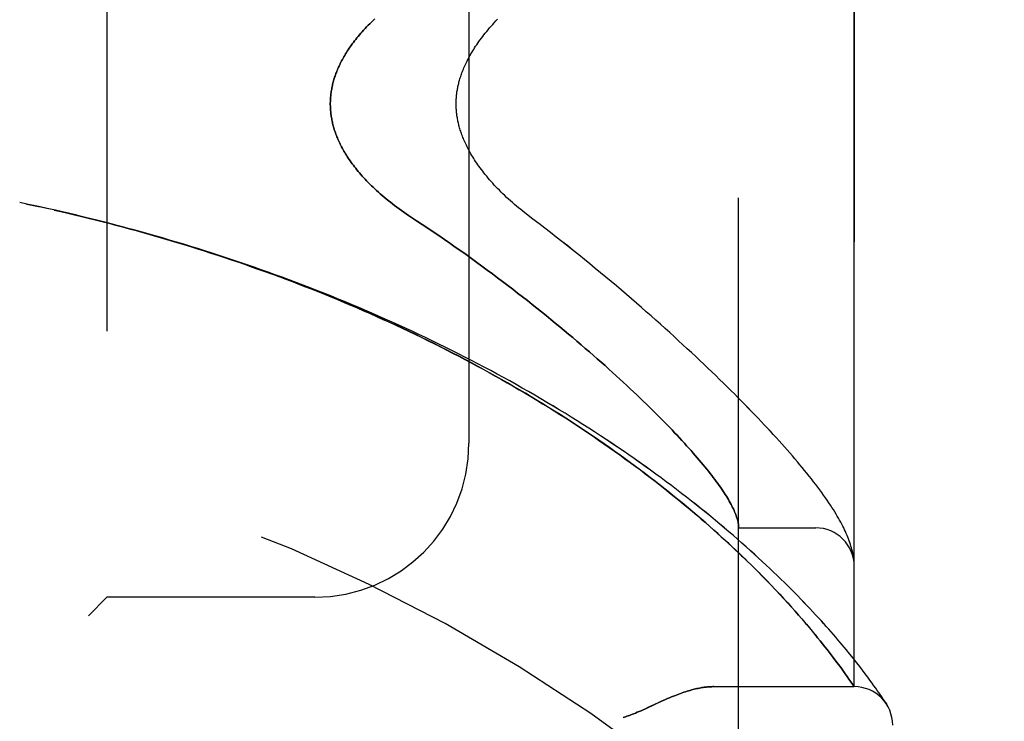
# Model space of a CAD drawing. Header units: inches. Extents: x 0 to 212, y 0 to 138.
# Tile 265 of 270: x 112.63 to 114.22, y 92.44 to 93.58. Entities that reach past the tile are written whole.
import ezdxf

# ---------------------------------------------------------------- set-up
doc = ezdxf.new("R2010")
doc.units = ezdxf.units.IN
doc.header["$LTSCALE"] = 11.6875
doc.header["$MEASUREMENT"] = 0
doc.linetypes.add('HIDDEN', pattern=[0.2, 0.1, -0.1])
doc.layers.get('0').update_dxf_attribs({"linetype": 'CONTINUOUS'})
for name, color, linetype in [('DIMENSIONS', 7, 'CONTINUOUS'), ('LEFTHAND_DOOR_ASSEMBLY', 7, 'CONTINUOUS'), ('RIGHTHAND_DOOR_ASSEMBLY', 7, 'CONTINUOUS')]:
    doc.layers.add(name, color=color, linetype=linetype)
doc.styles.get("Standard").update_dxf_attribs({"font": 'arial.ttf'})
doc.dimstyles.new('DIMSTYLE_1', dxfattribs={"dimtxt": 0.9375, "dimasz": 1.25, "dimexe": 0.09, "dimexo": 0.07, "dimgap": 0.0375, "dimtad": 0, "dimtih": 1, "dimtoh": 1, "dimzin": 4, "dimdsep": 46, "dimtxsty": 'Standard', "dimblk": '_FILLED', "dimblk1": '_FILLED', "dimblk2": '_FILLED', "dimcen": 0.09, "dimadec": 3, "dimazin": 1, "dimtfac": 1, "dimtdec": 3, "dimtofl": 0, "dimtmove": 0, "dimatfit": 3, "dimldrblk": '_FILLED', "dimfxl": 0, "dimtolj": 1, "dimtzin": 4, "dimarcsym": 0})

# ---------------------------------------------------------------- blocks, each defined once
blk = doc.blocks.new('_FILLED')
at = {"color": 0, "linetype": 'ByBlock'}
blk.add_solid([(0, 0), (-1, 0.2), (-1, -0.2)], dxfattribs=at)
blk = doc.blocks.new('*D10')
at = {"layer": 'DIMENSIONS', "color": 2, "linetype": 'Continuous'}
for p, q in [((110.5067, 92.5708), (110.5067, 89.8609)), ((122.1727, 92.5708), (122.1727, 89.8609)), ((110.5067, 90.9859), (114.233, 90.9859)), ((122.1727, 90.9859), (118.4465, 90.9859))]:
    blk.add_line(p, q, dxfattribs=at)
at = {"layer": 'DIMENSIONS', "color": 2, "linetype": 'Continuous', "xscale": 1.25, "yscale": 1.25, "zscale": 1.25, "rotation": 180}
blk.add_blockref('_FILLED', (110.5067, 90.9859), dxfattribs=at)
at = {"layer": 'DIMENSIONS', "color": 2, "linetype": 'Continuous', "xscale": 1.25, "yscale": 1.25, "zscale": 1.25}
blk.add_blockref('_FILLED', (122.1727, 90.9859), dxfattribs=at)
at = {"layer": 'DIMENSIONS', "color": 2, "linetype": 'Continuous', "insert": (116.3397, 91.4546), "char_height": 0.9375, "width": 5.157993, "attachment_point": 2, "line_spacing_factor": 0.9}
blk.add_mtext('11.67\\PUSABLE\\PDEPTH', dxfattribs=at)

msp = doc.modelspace()

# ---------------------------------------------------------------- linework, layer by layer
at = {"layer": 'LEFTHAND_DOOR_ASSEMBLY', "color": 8, "linetype": 'HIDDEN'}
for p, q in [((113.7932, 92.1246), (113.7932, 94.7671)), ((113.9807, 92.5008), (113.9807, 94.3908)), ((112.7682, 94.2458), (112.7682, 92.6458)), ((113.3557, 93.9958), (113.3557, 92.8958)), ((112.6382, 93.2834), (112.6267, 93.2858)), ((112.6498, 93.2809), (112.6378, 93.2834)), ((113.7932, 92.7583), (113.9182, 92.7583)), ((113.9799, 92.7081), (113.9797, 92.7092)), ((113.98, 92.7074), (113.9799, 92.7081)), ((113.9801, 92.7067), (113.98, 92.7074)), ((113.9803, 92.705), (113.9802, 92.7057)), ((113.9803, 92.7044), (113.9803, 92.705)), ((113.9804, 92.7037), (113.9803, 92.7044)), ((113.9804, 92.703), (113.9804, 92.7037)), ((113.9805, 92.7023), (113.9804, 92.703)), ((113.8382, 92.6733), (113.8302, 92.6814)), ((113.8458, 92.6654), (113.8382, 92.6733)), ((113.8531, 92.6577), (113.8458, 92.6654)), ((113.86, 92.6503), (113.8531, 92.6577)), ((112.7682, 92.6458), (112.7382, 92.6158)), ((113.1057, 92.6458), (112.7682, 92.6458)), ((113.8667, 92.6432), (113.86, 92.6503)), ((113.873, 92.6362), (113.8667, 92.6432)), ((113.8791, 92.6295), (113.873, 92.6362)), ((113.8849, 92.623), (113.8791, 92.6295)), ((113.8905, 92.6167), (113.8849, 92.623)), ((113.8958, 92.6106), (113.8905, 92.6167)), ((113.9082, 92.5961), (113.9034, 92.6017)), ((113.9128, 92.5906), (113.9082, 92.5961)), ((113.9172, 92.5852), (113.9128, 92.5906)), ((113.9214, 92.5801), (113.9172, 92.5852)), ((113.9255, 92.5751), (113.9214, 92.5801)), ((113.9294, 92.5702), (113.9255, 92.5751)), ((113.9331, 92.5655), (113.9294, 92.5702)), ((113.9367, 92.561), (113.9331, 92.5655)), ((113.9676, 92.5608), (113.9611, 92.5686)), ((113.9401, 92.5565), (113.9367, 92.561)), ((113.9434, 92.5523), (113.9401, 92.5565)), ((113.9466, 92.5481), (113.9434, 92.5523)), ((113.9511, 92.5422), (113.9466, 92.5481)), ((113.9737, 92.5534), (113.9676, 92.5608)), ((113.9794, 92.5464), (113.9737, 92.5534)), ((113.9847, 92.5396), (113.9794, 92.5464)), ((113.9553, 92.5365), (113.9511, 92.5422)), ((113.9593, 92.5312), (113.9553, 92.5365)), ((113.9629, 92.5262), (113.9593, 92.5312)), ((113.9897, 92.5333), (113.9847, 92.5396)), ((113.9943, 92.5272), (113.9897, 92.5333)), ((113.9663, 92.5215), (113.9629, 92.5262)), ((113.9694, 92.5171), (113.9663, 92.5215)), ((113.9722, 92.5131), (113.9694, 92.5171)), ((113.9986, 92.5216), (113.9943, 92.5272)), ((114.0026, 92.5162), (113.9986, 92.5216)), ((114.0063, 92.5112), (114.0026, 92.5162)), ((113.7527, 92.5008), (113.9807, 92.5008)), ((113.9753, 92.5086), (113.9722, 92.5131)), ((113.9782, 92.5045), (113.9753, 92.5086)), ((114.0097, 92.5066), (114.0063, 92.5112)), ((114.0128, 92.5022), (114.0097, 92.5066)), ((114.0156, 92.4982), (114.0128, 92.5022)), ((114.0182, 92.4945), (114.0156, 92.4982)), ((114.0206, 92.4911), (114.0182, 92.4945)), ((114.0227, 92.488), (114.0206, 92.4911)), ((114.0255, 92.484), (114.0227, 92.488)), ((114.0278, 92.4805), (114.0255, 92.484)), ((114.0296, 92.4777), (114.0278, 92.4805)), ((114.0318, 92.4743), (114.0296, 92.4777))]:
    msp.add_line(p, q, dxfattribs=at)
for points in [[(113.2029, 93.5838), (113.2001, 93.5811), (113.1973, 93.5785), (113.1947, 93.5758), (113.1921, 93.5732), (113.1896, 93.5706), (113.1871, 93.568), (113.1847, 93.5654), (113.1824, 93.5628), (113.1802, 93.5603), (113.178, 93.5578), (113.1759, 93.5552), (113.1738, 93.5528), (113.1719, 93.5503), (113.17, 93.5478), (113.1681, 93.5454), (113.1663, 93.543), (113.1646, 93.5406), (113.1629, 93.5382), (113.1613, 93.5359), (113.1597, 93.5336), (113.1582, 93.5313), (113.1568, 93.529), (113.1554, 93.5267), (113.154, 93.5245), (113.1527, 93.5223), (113.1515, 93.5201), (113.1503, 93.5179), (113.1491, 93.5157), (113.148, 93.5136), (113.1469, 93.5114), (113.1459, 93.5093), (113.1449, 93.5072), (113.144, 93.5051), (113.1431, 93.503), (113.1422, 93.501), (113.1414, 93.499), (113.1406, 93.4969), (113.1398, 93.4949), (113.1391, 93.4929), (113.1384, 93.4909), (113.1377, 93.489), (113.1371, 93.487), (113.1365, 93.4851), (113.136, 93.4831), (113.1354, 93.4812), (113.1349, 93.4793), (113.1345, 93.4774), (113.134, 93.4755), (113.1336, 93.4736), (113.1333, 93.4717), (113.1329, 93.4698), (113.1326, 93.4679), (113.1323, 93.466), (113.132, 93.4642), (113.1318, 93.4623), (113.1315, 93.4605), (113.1314, 93.4586), (113.1312, 93.4568), (113.1311, 93.455), (113.1309, 93.4531), (113.1308, 93.4513), (113.1308, 93.4495), (113.1307, 93.4476), (113.1307, 93.4458), (113.1307, 93.444), (113.1308, 93.4421), (113.1308, 93.4403), (113.1309, 93.4385), (113.1311, 93.4366), (113.1312, 93.4348), (113.1314, 93.433), (113.1315, 93.4311), (113.1318, 93.4293), (113.132, 93.4274), (113.1323, 93.4256), (113.1326, 93.4237), (113.1329, 93.4218), (113.1333, 93.4199), (113.1336, 93.418), (113.134, 93.4161), (113.1345, 93.4142), (113.1349, 93.4123), (113.1354, 93.4104), (113.136, 93.4085), (113.1365, 93.4065), (113.1371, 93.4046), (113.1377, 93.4026), (113.1384, 93.4007), (113.1391, 93.3987), (113.1398, 93.3967), (113.1406, 93.3947), (113.1414, 93.3926), (113.1422, 93.3906), (113.1431, 93.3886), (113.144, 93.3865), (113.1449, 93.3844), (113.1459, 93.3823), (113.1469, 93.3802), (113.148, 93.3781), (113.1491, 93.3759), (113.1503, 93.3737), (113.1515, 93.3715), (113.1527, 93.3693), (113.154, 93.3671), (113.1554, 93.3649), (113.1568, 93.3626), (113.1582, 93.3603), (113.1597, 93.358), (113.1613, 93.3557), (113.1629, 93.3534), (113.1646, 93.351), (113.1663, 93.3486), (113.1681, 93.3462), (113.17, 93.3438), (113.1719, 93.3413), (113.1738, 93.3388), (113.1759, 93.3364), (113.178, 93.3338), (113.1802, 93.3313), (113.1824, 93.3288), (113.1847, 93.3262), (113.1871, 93.3236), (113.1896, 93.321), (113.1921, 93.3184), (113.1947, 93.3158), (113.1973, 93.3131), (113.2001, 93.3105), (113.2029, 93.3078), (113.2058, 93.3051), (113.2088, 93.3024), (113.2118, 93.2997), (113.2149, 93.297), (113.2181, 93.2943), (113.2214, 93.2916), (113.2247, 93.2889), (113.2281, 93.2862), (113.2316, 93.2835), (113.2351, 93.2808), (113.2387, 93.2781), (113.2423, 93.2754), (113.246, 93.2728), (113.2498, 93.2701), (113.2536, 93.2675), (113.2575, 93.2649), (113.2706, 93.2564)], [(113.4595, 93.2591), (113.4465, 93.269), (113.4431, 93.2717), (113.4396, 93.2744), (113.4362, 93.2772), (113.4329, 93.28), (113.4296, 93.2828), (113.4263, 93.2856), (113.4231, 93.2884), (113.4199, 93.2913), (113.4168, 93.2941), (113.4138, 93.297), (113.4108, 93.2999), (113.4078, 93.3027), (113.405, 93.3056), (113.4022, 93.3085), (113.3994, 93.3113), (113.3968, 93.3142), (113.3942, 93.317), (113.3916, 93.3199), (113.3892, 93.3227), (113.3868, 93.3255), (113.3845, 93.3283), (113.3822, 93.3311), (113.38, 93.3338), (113.3779, 93.3365), (113.3758, 93.3392), (113.3738, 93.3419), (113.3719, 93.3446), (113.37, 93.3472), (113.3682, 93.3498), (113.3665, 93.3524), (113.3649, 93.3549), (113.3633, 93.3574), (113.3617, 93.3599), (113.3603, 93.3623), (113.3588, 93.3648), (113.3575, 93.3671), (113.3562, 93.3695), (113.3549, 93.3718), (113.3537, 93.3741), (113.3525, 93.3764), (113.3514, 93.3786), (113.3504, 93.3808), (113.3494, 93.383), (113.3484, 93.3852), (113.3475, 93.3873), (113.3466, 93.3894), (113.3458, 93.3915), (113.345, 93.3935), (113.3442, 93.3955), (113.3435, 93.3975), (113.3428, 93.3995), (113.3422, 93.4014), (113.3416, 93.4033), (113.341, 93.4052), (113.3404, 93.4071), (113.3399, 93.4089), (113.3394, 93.4107), (113.339, 93.4125), (113.3385, 93.4143), (113.3381, 93.4161), (113.3378, 93.4178), (113.3374, 93.4196), (113.3371, 93.4213), (113.3368, 93.423), (113.3365, 93.4247), (113.3362, 93.4263), (113.336, 93.428), (113.3358, 93.4297), (113.3356, 93.4313), (113.3354, 93.4329), (113.3353, 93.4346), (113.3352, 93.4362), (113.3351, 93.4378), (113.335, 93.4394), (113.3349, 93.441), (113.3349, 93.4426), (113.3348, 93.4442), (113.3348, 93.4458), (113.3348, 93.4474), (113.3349, 93.449), (113.3349, 93.4506), (113.335, 93.4522), (113.3351, 93.4538), (113.3352, 93.4554), (113.3353, 93.457), (113.3354, 93.4587), (113.3356, 93.4603), (113.3358, 93.4619), (113.336, 93.4636), (113.3362, 93.4652), (113.3365, 93.4669), (113.3368, 93.4686), (113.3371, 93.4703), (113.3374, 93.472), (113.3377, 93.4738), (113.3381, 93.4755), (113.3385, 93.4773), (113.339, 93.4791), (113.3394, 93.4809), (113.3399, 93.4827), (113.3404, 93.4845), (113.341, 93.4864), (113.3415, 93.4883), (113.3422, 93.4902), (113.3428, 93.4921), (113.3435, 93.4941), (113.3442, 93.4961), (113.345, 93.4981), (113.3458, 93.5001), (113.3466, 93.5022), (113.3475, 93.5043), (113.3484, 93.5064), (113.3494, 93.5086), (113.3504, 93.5108), (113.3514, 93.513), (113.3525, 93.5152), (113.3537, 93.5175), (113.3549, 93.5198), (113.3562, 93.5221), (113.3575, 93.5245), (113.3588, 93.5268), (113.3602, 93.5293), (113.3617, 93.5317), (113.3633, 93.5342), (113.3649, 93.5367), (113.3665, 93.5392), (113.3682, 93.5418), (113.37, 93.5444), (113.3719, 93.547), (113.3738, 93.5497), (113.3758, 93.5524), (113.3779, 93.5551), (113.38, 93.5578), (113.3822, 93.5605), (113.3844, 93.5633), (113.3868, 93.5661), (113.3892, 93.5689), (113.3916, 93.5717), (113.3942, 93.5746), (113.3968, 93.5774), (113.3994, 93.5803), (113.4022, 93.5831)], [(112.6713, 93.2762), (112.6601, 93.2786), (112.649, 93.2811)], [(112.673, 93.2758), (112.6614, 93.2784), (112.6498, 93.2809)], [(113.9611, 92.5686), (113.9577, 92.5726), (113.9543, 92.5767), (113.9507, 92.5809), (113.947, 92.5852), (113.9432, 92.5896), (113.9393, 92.594), (113.9353, 92.5985), (113.9311, 92.6031), (113.9269, 92.6078), (113.9226, 92.6125), (113.9181, 92.6174), (113.9135, 92.6223), (113.9089, 92.6273), (113.9041, 92.6323), (113.8992, 92.6375), (113.8942, 92.6427), (113.889, 92.6479), (113.8838, 92.6532), (113.8784, 92.6586), (113.873, 92.6641), (113.8674, 92.6696), (113.8617, 92.6752), (113.8559, 92.6808), (113.8499, 92.6865), (113.8439, 92.6922), (113.8378, 92.698), (113.8315, 92.7039), (113.8251, 92.7097), (113.8186, 92.7156), (113.812, 92.7216), (113.8053, 92.7276), (113.7985, 92.7336), (113.7916, 92.7397), (113.7846, 92.7458), (113.7774, 92.7519), (113.7702, 92.7581), (113.7629, 92.7642), (113.7554, 92.7704), (113.7479, 92.7766), (113.7402, 92.7829), (113.7325, 92.7891), (113.7247, 92.7954), (113.7168, 92.8016), (113.7087, 92.8079), (113.7006, 92.8142), (113.6924, 92.8204), (113.6842, 92.8267), (113.6758, 92.833), (113.6673, 92.8393), (113.6588, 92.8455), (113.6501, 92.8518), (113.6414, 92.8581), (113.6326, 92.8643), (113.6238, 92.8706), (113.6148, 92.8768), (113.6058, 92.883), (113.5967, 92.8892), (113.5875, 92.8954), (113.5783, 92.9015), (113.5689, 92.9077), (113.5596, 92.9138), (113.5501, 92.9199), (113.5406, 92.9259), (113.531, 92.932), (113.5214, 92.938), (113.5117, 92.944), (113.5019, 92.9499), (113.4921, 92.9559), (113.4822, 92.9618), (113.4722, 92.9676), (113.4623, 92.9735), (113.4522, 92.9792), (113.4421, 92.985), (113.432, 92.9907), (113.4217, 92.9964), (113.4115, 93.0021), (113.4012, 93.0077), (113.3909, 93.0133), (113.3805, 93.0188), (113.37, 93.0243), (113.3596, 93.0298), (113.349, 93.0352), (113.3385, 93.0406), (113.3279, 93.0459), (113.3172, 93.0512), (113.3066, 93.0564), (113.2958, 93.0616), (113.2851, 93.0668), (113.2743, 93.0719), (113.2635, 93.077), (113.2526, 93.082), (113.2418, 93.087), (113.2309, 93.0919), (113.2199, 93.0968), (113.2089, 93.1017), (113.1979, 93.1065), (113.1869, 93.1112), (113.1758, 93.1159), (113.1648, 93.1206), (113.1537, 93.1252), (113.1425, 93.1298), (113.1314, 93.1343), (113.1202, 93.1387), (113.109, 93.1432), (113.0978, 93.1475), (113.0865, 93.1519), (113.0752, 93.1562), (113.064, 93.1604), (113.0527, 93.1646), (113.0413, 93.1687), (113.03, 93.1728), (113.0186, 93.1768), (113.0073, 93.1808), (112.9959, 93.1848), (112.9845, 93.1887), (112.9731, 93.1925), (112.9616, 93.1963), (112.9502, 93.2001), (112.9387, 93.2038), (112.9273, 93.2074), (112.9158, 93.211), (112.9043, 93.2146), (112.8928, 93.2181), (112.8813, 93.2216), (112.8698, 93.225), (112.8582, 93.2284), (112.8467, 93.2317), (112.8352, 93.235), (112.8236, 93.2382), (112.812, 93.2414), (112.8005, 93.2445), (112.7889, 93.2476), (112.7773, 93.2506), (112.7658, 93.2536), (112.7542, 93.2565), (112.7426, 93.2594), (112.731, 93.2623), (112.7194, 93.2651), (112.7078, 93.2678), (112.6962, 93.2705), (112.6846, 93.2732), (112.6713, 93.2762)], [(113.8302, 92.6814), (113.826, 92.6857), (113.8217, 92.69), (113.8173, 92.6943), (113.8128, 92.6988), (113.8081, 92.7034), (113.8033, 92.708), (113.7984, 92.7127), (113.7933, 92.7176), (113.7881, 92.7225), (113.7827, 92.7276), (113.7772, 92.7327), (113.7714, 92.738), (113.7655, 92.7434), (113.7594, 92.749), (113.753, 92.7546), (113.7465, 92.7604), (113.7398, 92.7663), (113.733, 92.7722), (113.726, 92.7782), (113.7189, 92.7843), (113.7116, 92.7904), (113.7043, 92.7965), (113.6968, 92.8026), (113.6893, 92.8087), (113.6817, 92.8149), (113.674, 92.821), (113.6662, 92.8271), (113.6583, 92.8333), (113.6503, 92.8394), (113.6423, 92.8456), (113.6342, 92.8517), (113.626, 92.8578), (113.6177, 92.8639), (113.6093, 92.8701), (113.6009, 92.8761), (113.5924, 92.8822), (113.5838, 92.8883), (113.5751, 92.8943), (113.5664, 92.9004), (113.5576, 92.9064), (113.5487, 92.9124), (113.5398, 92.9183), (113.5308, 92.9243), (113.5218, 92.9302), (113.5126, 92.936), (113.5035, 92.9419), (113.4942, 92.9477), (113.4849, 92.9535), (113.4756, 92.9593), (113.4662, 92.965), (113.4567, 92.9707), (113.4472, 92.9764), (113.4377, 92.9821), (113.4281, 92.9877), (113.4184, 92.9932), (113.4087, 92.9988), (113.3989, 93.0042), (113.3891, 93.0097), (113.3793, 93.0151), (113.3694, 93.0205), (113.3595, 93.0258), (113.3495, 93.0311), (113.3395, 93.0364), (113.3294, 93.0416), (113.3193, 93.0468), (113.3092, 93.0519), (113.299, 93.057), (113.2888, 93.0621), (113.2786, 93.0671), (113.2683, 93.0721), (113.258, 93.077), (113.2477, 93.0819), (113.2373, 93.0867), (113.2269, 93.0915), (113.2165, 93.0962), (113.206, 93.1009), (113.1955, 93.1056), (113.185, 93.1102), (113.1745, 93.1148), (113.1639, 93.1193), (113.1533, 93.1238), (113.1427, 93.1282), (113.1321, 93.1326), (113.1214, 93.137), (113.1107, 93.1413), (113.1, 93.1455), (113.0893, 93.1497), (113.0785, 93.1539), (113.0677, 93.158), (113.0569, 93.1621), (113.0461, 93.1661), (113.0353, 93.1701), (113.0245, 93.174), (113.0136, 93.1779), (113.0027, 93.1818), (112.9918, 93.1856), (112.9809, 93.1893), (112.97, 93.193), (112.959, 93.1967), (112.9481, 93.2003), (112.9371, 93.2039), (112.9261, 93.2074), (112.9151, 93.2109), (112.9041, 93.2143), (112.8931, 93.2177), (112.8821, 93.2211), (112.8711, 93.2244), (112.86, 93.2276), (112.849, 93.2308), (112.8379, 93.234), (112.8268, 93.2371), (112.8158, 93.2402), (112.8047, 93.2432), (112.7936, 93.2462), (112.7825, 93.2492), (112.7714, 93.2521), (112.7603, 93.2549), (112.7492, 93.2577), (112.738, 93.2605), (112.7269, 93.2632), (112.7158, 93.2659), (112.7047, 93.2685), (112.6935, 93.2711), (112.6824, 93.2737)], [(113.2706, 93.2564), (113.2797, 93.2504), (113.2888, 93.2443), (113.2978, 93.2382), (113.3068, 93.2321), (113.3157, 93.226), (113.3246, 93.2198), (113.3335, 93.2137), (113.3423, 93.2075), (113.351, 93.2013), (113.3597, 93.1951), (113.3683, 93.1888), (113.3768, 93.1826), (113.3853, 93.1764), (113.3937, 93.1701), (113.402, 93.1639), (113.4103, 93.1577), (113.4185, 93.1515), (113.4266, 93.1453), (113.4346, 93.1391), (113.4425, 93.1329), (113.4504, 93.1268), (113.4581, 93.1206), (113.4658, 93.1145), (113.4734, 93.1085), (113.4809, 93.1024), (113.4883, 93.0964), (113.4957, 93.0904), (113.5029, 93.0844), (113.5101, 93.0785), (113.5171, 93.0726), (113.5241, 93.0667), (113.5309, 93.0609), (113.5377, 93.0551), (113.5444, 93.0493), (113.551, 93.0436), (113.5575, 93.038), (113.5639, 93.0324), (113.5702, 93.0268), (113.5764, 93.0213), (113.5825, 93.0158), (113.5885, 93.0104), (113.5945, 93.005), (113.6003, 92.9996), (113.606, 92.9944), (113.6117, 92.9891), (113.6172, 92.9839), (113.6227, 92.9788), (113.628, 92.9737), (113.6333, 92.9687), (113.6385, 92.9637), (113.6435, 92.9588), (113.6485, 92.9539), (113.6534, 92.9491), (113.6582, 92.9444), (113.6629, 92.9397), (113.6675, 92.935), (113.6721, 92.9304), (113.6765, 92.9259), (113.6809, 92.9214), (113.6851, 92.917), (113.6893, 92.9126), (113.6934, 92.9083), (113.6973, 92.904), (113.7012, 92.8998), (113.7051, 92.8956), (113.7088, 92.8915), (113.7124, 92.8875), (113.716, 92.8835), (113.7195, 92.8796), (113.7228, 92.8757), (113.7261, 92.8719), (113.7293, 92.8681), (113.7325, 92.8644), (113.7355, 92.8607), (113.7385, 92.8571), (113.7414, 92.8536), (113.7442, 92.8501), (113.7469, 92.8466), (113.7495, 92.8432), (113.7521, 92.8399), (113.7546, 92.8366), (113.7569, 92.8334), (113.7593, 92.8302), (113.7615, 92.8271), (113.7636, 92.8241), (113.7657, 92.821), (113.7677, 92.8181), (113.7696, 92.8152), (113.7715, 92.8123), (113.7733, 92.8095), (113.7749, 92.8068), (113.7766, 92.8041), (113.7781, 92.8014), (113.7796, 92.7988), (113.7809, 92.7963), (113.7822, 92.7938), (113.7835, 92.7913), (113.7846, 92.7889), (113.7857, 92.7866), (113.7867, 92.7843), (113.7877, 92.7821), (113.7885, 92.7799), (113.7893, 92.7777), (113.79, 92.7756), (113.7907, 92.7736), (113.7913, 92.7716), (113.7918, 92.7697), (113.7922, 92.7678), (113.7925, 92.7659), (113.7928, 92.7641), (113.793, 92.7624)], [(113.9797, 92.7092), (113.9794, 92.7118), (113.9789, 92.7145), (113.9784, 92.7173), (113.9778, 92.7201), (113.9771, 92.7229), (113.9763, 92.7257), (113.9755, 92.7286), (113.9746, 92.7315), (113.9737, 92.7344), (113.9727, 92.7373), (113.9716, 92.7402), (113.9704, 92.7432), (113.9692, 92.7461), (113.9679, 92.7491), (113.9666, 92.7521), (113.9652, 92.7551), (113.9637, 92.7582), (113.9622, 92.7612), (113.9605, 92.7644), (113.9589, 92.7675), (113.9571, 92.7707), (113.9552, 92.774), (113.9533, 92.7773), (113.9513, 92.7807), (113.9492, 92.7842), (113.9469, 92.7878), (113.9446, 92.7914), (113.9422, 92.7951), (113.9396, 92.799), (113.9369, 92.8029), (113.9341, 92.807), (113.9311, 92.8112), (113.928, 92.8154), (113.9249, 92.8198), (113.9216, 92.8242), (113.9182, 92.8286), (113.9148, 92.8331), (113.9112, 92.8376), (113.9077, 92.8421), (113.904, 92.8467), (113.9003, 92.8513), (113.8965, 92.8559), (113.8926, 92.8606), (113.8887, 92.8653), (113.8846, 92.87), (113.8805, 92.8748), (113.8763, 92.8797), (113.872, 92.8846), (113.8677, 92.8895), (113.8632, 92.8945), (113.8587, 92.8995), (113.8541, 92.9046), (113.8494, 92.9097), (113.8447, 92.9149), (113.8398, 92.9201), (113.8348, 92.9254), (113.8298, 92.9308), (113.8247, 92.9362), (113.8195, 92.9416), (113.8142, 92.9471), (113.8088, 92.9526), (113.8033, 92.9583), (113.7977, 92.9639), (113.7921, 92.9696), (113.7863, 92.9754), (113.7804, 92.9812), (113.7745, 92.9871), (113.7685, 92.993), (113.7623, 92.999), (113.7561, 93.0051), (113.7498, 93.0112), (113.7434, 93.0173), (113.7369, 93.0235), (113.7302, 93.0298), (113.7235, 93.0361), (113.7167, 93.0424), (113.7098, 93.0488), (113.7029, 93.0553), (113.6958, 93.0618), (113.6886, 93.0684), (113.6813, 93.075), (113.6739, 93.0816), (113.6664, 93.0883), (113.6588, 93.0951), (113.6512, 93.1019), (113.6434, 93.1087), (113.6355, 93.1156), (113.6276, 93.1225), (113.6195, 93.1295), (113.6114, 93.1365), (113.6031, 93.1435), (113.5948, 93.1506), (113.5864, 93.1577), (113.5779, 93.1648), (113.5693, 93.172), (113.5606, 93.1791), (113.5518, 93.1863), (113.5429, 93.1936), (113.534, 93.2008), (113.5249, 93.2081), (113.5158, 93.2153), (113.5066, 93.2226), (113.4973, 93.2299), (113.488, 93.2372), (113.4786, 93.2445), (113.4691, 93.2518), (113.4595, 93.2591)], [(113.793, 92.7624), (113.7931, 92.7619), (113.7931, 92.7614), (113.7931, 92.761), (113.7932, 92.7606), (113.7932, 92.7602), (113.7932, 92.7599), (113.7932, 92.7596), (113.7932, 92.7593)], [(113.9802, 92.7057), (113.9801, 92.706), (113.9801, 92.7067)], [(113.9807, 92.6969), (113.9807, 92.6972), (113.9807, 92.6976), (113.9807, 92.698), (113.9807, 92.6983), (113.9807, 92.6987), (113.9807, 92.6991), (113.9807, 92.6995), (113.9806, 92.6998), (113.9806, 92.7002), (113.9806, 92.7005), (113.9806, 92.7009), (113.9806, 92.7013), (113.9805, 92.7016), (113.9805, 92.7023)], [(113.9034, 92.6017), (113.9009, 92.6046), (113.8958, 92.6106)], [(113.7527, 92.5008), (113.7511, 92.5008), (113.7495, 92.5007), (113.7479, 92.5007), (113.7462, 92.5006), (113.7445, 92.5005), (113.7427, 92.5003), (113.741, 92.5001), (113.7392, 92.4999), (113.7373, 92.4997), (113.7354, 92.4994), (113.7335, 92.4991), (113.7316, 92.4988), (113.7296, 92.4984), (113.7275, 92.498), (113.7254, 92.4976), (113.7233, 92.4971), (113.7211, 92.4966), (113.7189, 92.496), (113.7166, 92.4954), (113.7143, 92.4947), (113.7119, 92.494), (113.7095, 92.4933), (113.707, 92.4925), (113.7045, 92.4917), (113.7018, 92.4908), (113.6992, 92.4898), (113.6964, 92.4888), (113.6935, 92.4877), (113.6906, 92.4866), (113.6876, 92.4854), (113.6844, 92.4841), (113.6812, 92.4828), (113.6778, 92.4813), (113.6744, 92.4798), (113.6707, 92.4782), (113.6669, 92.4765), (113.6629, 92.4746), (113.6459, 92.4667)], [(113.9807, 92.5008), (113.9807, 92.5008), (113.9782, 92.5045)], [(113.6459, 92.4667), (113.642, 92.4649), (113.6384, 92.4633), (113.635, 92.4617), (113.6318, 92.4603), (113.6288, 92.4591), (113.626, 92.4579), (113.6233, 92.4568), (113.6209, 92.4559), (113.6185, 92.455), (113.6163, 92.4542), (113.6141, 92.4534), (113.6119, 92.4527), (113.6098, 92.452), (113.6078, 92.4514), (113.6057, 92.4508)], [(114.0332, 92.4723), (114.0331, 92.4723), (114.0318, 92.4743)]]:
    msp.add_lwpolyline(points, dxfattribs=at)
for centre, radius, start, end in [((111.9807, 90.1707), 2.7751, 43.8884, 90), ((113.1057, 92.8958), 0.25, 270, 360), ((113.9182, 92.6958), 0.0625, 0, 90), ((113.9807, 92.4383), 0.0625, 0, 90)]:
    msp.add_arc(centre, radius, start, end, dxfattribs=at)
at = {"layer": 'RIGHTHAND_DOOR_ASSEMBLY', "color": 8, "linetype": 'HIDDEN'}
for p, q in [((113.7932, 94.7671), (113.7932, 92.1246)), ((113.9807, 94.3908), (113.9807, 92.5008)), ((112.7682, 94.2458), (112.7682, 92.6458)), ((113.3557, 93.9958), (113.3557, 92.8958)), ((112.6382, 93.2834), (112.6267, 93.2858)), ((112.6378, 93.2834), (112.6498, 93.2809)), ((112.649, 93.2811), (112.6601, 93.2786)), ((112.6614, 93.2784), (112.6498, 93.2809)), ((112.673, 93.2758), (112.6601, 93.2786)), ((113.7932, 92.7583), (113.9182, 92.7583)), ((113.9799, 92.7081), (113.9797, 92.7092)), ((113.98, 92.7074), (113.9799, 92.7081)), ((113.9801, 92.7067), (113.98, 92.7074)), ((113.9803, 92.705), (113.9802, 92.7057)), ((113.9803, 92.7044), (113.9803, 92.705)), ((113.9804, 92.7037), (113.9803, 92.7044)), ((113.9804, 92.703), (113.9804, 92.7037)), ((113.9805, 92.7023), (113.9804, 92.703)), ((113.83, 92.6817), (113.838, 92.6735)), ((113.838, 92.6735), (113.8456, 92.6656)), ((113.8456, 92.6656), (113.8529, 92.6579)), ((113.8529, 92.6579), (113.8599, 92.6505)), ((112.7382, 92.6158), (112.7682, 92.6458)), ((113.1057, 92.6458), (112.7682, 92.6458)), ((113.8599, 92.6505), (113.8666, 92.6433)), ((113.8666, 92.6433), (113.8729, 92.6364)), ((113.8729, 92.6364), (113.879, 92.6296)), ((113.879, 92.6296), (113.8848, 92.6231)), ((113.8848, 92.6231), (113.8904, 92.6168)), ((113.8904, 92.6168), (113.8957, 92.6107)), ((113.9033, 92.6018), (113.9081, 92.5961)), ((113.9081, 92.5961), (113.9127, 92.5906)), ((113.9127, 92.5906), (113.9172, 92.5853)), ((113.9172, 92.5853), (113.9214, 92.5801)), ((113.9214, 92.5801), (113.9255, 92.5751)), ((113.9255, 92.5751), (113.9294, 92.5702)), ((113.9294, 92.5702), (113.9331, 92.5655)), ((113.9331, 92.5655), (113.9367, 92.561)), ((113.9676, 92.5608), (113.9611, 92.5686)), ((113.9367, 92.561), (113.9401, 92.5566)), ((113.9401, 92.5566), (113.9434, 92.5523)), ((113.9434, 92.5523), (113.9466, 92.5481)), ((113.9466, 92.5481), (113.9511, 92.5422)), ((113.9737, 92.5534), (113.9676, 92.5608)), ((113.9794, 92.5463), (113.9737, 92.5534)), ((113.9847, 92.5396), (113.9794, 92.5463)), ((113.9511, 92.5422), (113.9553, 92.5365)), ((113.9553, 92.5365), (113.9593, 92.5312)), ((113.9593, 92.5312), (113.9629, 92.5262)), ((113.9897, 92.5332), (113.9847, 92.5396)), ((113.9943, 92.5272), (113.9897, 92.5332)), ((113.9629, 92.5262), (113.9663, 92.5215)), ((113.9663, 92.5215), (113.9694, 92.5171)), ((113.9694, 92.5171), (113.9722, 92.5131)), ((113.9986, 92.5216), (113.9943, 92.5272)), ((114.0026, 92.5162), (113.9986, 92.5216)), ((114.0063, 92.5112), (114.0026, 92.5162)), ((113.7527, 92.5008), (113.9807, 92.5008)), ((114.0097, 92.5065), (114.0063, 92.5112)), ((114.0128, 92.5022), (114.0097, 92.5065)), ((114.0156, 92.4982), (114.0128, 92.5022)), ((114.0182, 92.4945), (114.0156, 92.4982)), ((114.0206, 92.4911), (114.0182, 92.4945)), ((114.0227, 92.488), (114.0206, 92.4911)), ((114.0255, 92.4839), (114.0227, 92.488)), ((114.0278, 92.4805), (114.0255, 92.4839)), ((114.0296, 92.4777), (114.0278, 92.4805)), ((114.0318, 92.4743), (114.0296, 92.4777)), ((114.0318, 92.4743), (114.0335, 92.4718)), ((114.0331, 92.4723), (114.0331, 92.4724)), ((114.0335, 92.4718), (114.0332, 92.4723))]:
    msp.add_line(p, q, dxfattribs=at)
for points in [[(113.2706, 93.2564), (113.2575, 93.2649), (113.2536, 93.2675), (113.2498, 93.2701), (113.246, 93.2728), (113.2423, 93.2754), (113.2387, 93.2781), (113.2351, 93.2808), (113.2316, 93.2835), (113.2281, 93.2862), (113.2247, 93.2889), (113.2214, 93.2916), (113.2181, 93.2943), (113.2149, 93.297), (113.2118, 93.2997), (113.2088, 93.3024), (113.2058, 93.3051), (113.2029, 93.3078), (113.2001, 93.3105), (113.1973, 93.3131), (113.1947, 93.3158), (113.1921, 93.3184), (113.1896, 93.321), (113.1871, 93.3236), (113.1847, 93.3262), (113.1824, 93.3288), (113.1802, 93.3313), (113.178, 93.3338), (113.1759, 93.3364), (113.1738, 93.3388), (113.1719, 93.3413), (113.17, 93.3438), (113.1681, 93.3462), (113.1663, 93.3486), (113.1646, 93.351), (113.1629, 93.3534), (113.1613, 93.3557), (113.1597, 93.358), (113.1582, 93.3603), (113.1568, 93.3626), (113.1554, 93.3649), (113.154, 93.3671), (113.1527, 93.3693), (113.1515, 93.3715), (113.1503, 93.3737), (113.1491, 93.3759), (113.148, 93.3781), (113.1469, 93.3802), (113.1459, 93.3823), (113.1449, 93.3844), (113.144, 93.3865), (113.1431, 93.3886), (113.1422, 93.3906), (113.1414, 93.3926), (113.1406, 93.3947), (113.1398, 93.3967), (113.1391, 93.3987), (113.1384, 93.4007), (113.1377, 93.4026), (113.1371, 93.4046), (113.1365, 93.4065), (113.136, 93.4085), (113.1354, 93.4104), (113.1349, 93.4123), (113.1345, 93.4142), (113.134, 93.4161), (113.1336, 93.418), (113.1333, 93.4199), (113.1329, 93.4218), (113.1326, 93.4237), (113.1323, 93.4256), (113.132, 93.4274), (113.1318, 93.4293), (113.1315, 93.4311), (113.1314, 93.433), (113.1312, 93.4348), (113.1311, 93.4366), (113.1309, 93.4385), (113.1308, 93.4403), (113.1308, 93.4421), (113.1307, 93.444), (113.1307, 93.4458), (113.1307, 93.4476), (113.1308, 93.4495), (113.1308, 93.4513), (113.1309, 93.4531), (113.1311, 93.455), (113.1312, 93.4568), (113.1314, 93.4586), (113.1315, 93.4605), (113.1318, 93.4623), (113.132, 93.4642), (113.1323, 93.466), (113.1326, 93.4679), (113.1329, 93.4698), (113.1333, 93.4717), (113.1336, 93.4736), (113.134, 93.4755), (113.1345, 93.4774), (113.1349, 93.4793), (113.1354, 93.4812), (113.136, 93.4831), (113.1365, 93.4851), (113.1371, 93.487), (113.1377, 93.489), (113.1384, 93.4909), (113.1391, 93.4929), (113.1398, 93.4949), (113.1406, 93.4969), (113.1414, 93.499), (113.1422, 93.501), (113.1431, 93.503), (113.144, 93.5051), (113.1449, 93.5072), (113.1459, 93.5093), (113.1469, 93.5114), (113.148, 93.5136), (113.1491, 93.5157), (113.1503, 93.5179), (113.1515, 93.5201), (113.1527, 93.5223), (113.154, 93.5245), (113.1554, 93.5267), (113.1568, 93.529), (113.1582, 93.5313), (113.1597, 93.5336), (113.1613, 93.5359), (113.1629, 93.5382), (113.1646, 93.5406), (113.1663, 93.543), (113.1681, 93.5454), (113.17, 93.5478), (113.1719, 93.5503), (113.1738, 93.5528), (113.1759, 93.5552), (113.178, 93.5578), (113.1802, 93.5603), (113.1824, 93.5628), (113.1847, 93.5654), (113.1871, 93.568), (113.1896, 93.5706), (113.1921, 93.5732), (113.1947, 93.5758), (113.1973, 93.5785), (113.2001, 93.5811), (113.2029, 93.5838)], [(113.4595, 93.2591), (113.4465, 93.269), (113.4431, 93.2717), (113.4396, 93.2744), (113.4362, 93.2772), (113.4329, 93.28), (113.4296, 93.2828), (113.4263, 93.2856), (113.4231, 93.2884), (113.4199, 93.2913), (113.4168, 93.2941), (113.4138, 93.297), (113.4108, 93.2999), (113.4078, 93.3027), (113.405, 93.3056), (113.4022, 93.3085), (113.3994, 93.3113), (113.3968, 93.3142), (113.3942, 93.317), (113.3916, 93.3199), (113.3892, 93.3227), (113.3868, 93.3255), (113.3844, 93.3283), (113.3822, 93.3311), (113.38, 93.3338), (113.3779, 93.3365), (113.3758, 93.3392), (113.3738, 93.3419), (113.3719, 93.3446), (113.37, 93.3472), (113.3682, 93.3498), (113.3665, 93.3524), (113.3649, 93.3549), (113.3633, 93.3574), (113.3617, 93.3599), (113.3602, 93.3623), (113.3588, 93.3648), (113.3575, 93.3671), (113.3562, 93.3695), (113.3549, 93.3718), (113.3537, 93.3741), (113.3525, 93.3764), (113.3514, 93.3786), (113.3504, 93.3808), (113.3494, 93.383), (113.3484, 93.3852), (113.3475, 93.3873), (113.3466, 93.3894), (113.3458, 93.3915), (113.345, 93.3935), (113.3442, 93.3955), (113.3435, 93.3975), (113.3428, 93.3995), (113.3422, 93.4014), (113.3415, 93.4033), (113.341, 93.4052), (113.3404, 93.4071), (113.3399, 93.4089), (113.3394, 93.4107), (113.339, 93.4125), (113.3385, 93.4143), (113.3381, 93.4161), (113.3377, 93.4178), (113.3374, 93.4196), (113.3371, 93.4213), (113.3368, 93.423), (113.3365, 93.4247), (113.3362, 93.4264), (113.336, 93.428), (113.3358, 93.4297), (113.3356, 93.4313), (113.3354, 93.4329), (113.3353, 93.4346), (113.3352, 93.4362), (113.3351, 93.4378), (113.335, 93.4394), (113.3349, 93.441), (113.3349, 93.4426), (113.3348, 93.4442), (113.3348, 93.4458), (113.3348, 93.4474), (113.3349, 93.449), (113.3349, 93.4506), (113.335, 93.4522), (113.3351, 93.4538), (113.3352, 93.4554), (113.3353, 93.457), (113.3354, 93.4587), (113.3356, 93.4603), (113.3358, 93.4619), (113.336, 93.4636), (113.3362, 93.4653), (113.3365, 93.4669), (113.3368, 93.4686), (113.3371, 93.4703), (113.3374, 93.472), (113.3378, 93.4738), (113.3381, 93.4755), (113.3385, 93.4773), (113.339, 93.4791), (113.3394, 93.4809), (113.3399, 93.4827), (113.3404, 93.4845), (113.341, 93.4864), (113.3416, 93.4883), (113.3422, 93.4902), (113.3428, 93.4921), (113.3435, 93.4941), (113.3442, 93.4961), (113.345, 93.4981), (113.3458, 93.5001), (113.3466, 93.5022), (113.3475, 93.5043), (113.3484, 93.5064), (113.3494, 93.5086), (113.3504, 93.5108), (113.3514, 93.513), (113.3525, 93.5152), (113.3537, 93.5175), (113.3549, 93.5198), (113.3562, 93.5221), (113.3575, 93.5245), (113.3588, 93.5268), (113.3603, 93.5293), (113.3617, 93.5317), (113.3633, 93.5342), (113.3649, 93.5367), (113.3665, 93.5392), (113.3682, 93.5418), (113.37, 93.5444), (113.3719, 93.547), (113.3738, 93.5497), (113.3758, 93.5524), (113.3779, 93.5551), (113.38, 93.5578), (113.3822, 93.5605), (113.3845, 93.5633), (113.3868, 93.5661), (113.3892, 93.5689), (113.3916, 93.5717), (113.3942, 93.5746), (113.3968, 93.5774), (113.3994, 93.5803), (113.4022, 93.5831)], [(113.9611, 92.5686), (113.9578, 92.5726), (113.9543, 92.5767), (113.9507, 92.5809), (113.947, 92.5852), (113.9432, 92.5895), (113.9393, 92.594), (113.9353, 92.5985), (113.9312, 92.6031), (113.9269, 92.6078), (113.9226, 92.6125), (113.9181, 92.6174), (113.9136, 92.6223), (113.9089, 92.6273), (113.9041, 92.6323), (113.8992, 92.6374), (113.8942, 92.6426), (113.8891, 92.6479), (113.8838, 92.6532), (113.8785, 92.6586), (113.873, 92.6641), (113.8674, 92.6696), (113.8617, 92.6752), (113.8559, 92.6808), (113.85, 92.6865), (113.8439, 92.6922), (113.8378, 92.698), (113.8315, 92.7038), (113.8251, 92.7097), (113.8187, 92.7156), (113.8121, 92.7216), (113.8054, 92.7276), (113.7985, 92.7336), (113.7916, 92.7397), (113.7846, 92.7458), (113.7775, 92.7519), (113.7702, 92.758), (113.7629, 92.7642), (113.7554, 92.7704), (113.7479, 92.7766), (113.7403, 92.7829), (113.7325, 92.7891), (113.7247, 92.7953), (113.7168, 92.8016), (113.7088, 92.8079), (113.7007, 92.8141), (113.6925, 92.8204), (113.6842, 92.8267), (113.6758, 92.833), (113.6673, 92.8392), (113.6588, 92.8455), (113.6502, 92.8518), (113.6415, 92.858), (113.6327, 92.8643), (113.6238, 92.8705), (113.6148, 92.8768), (113.6058, 92.883), (113.5967, 92.8892), (113.5875, 92.8953), (113.5783, 92.9015), (113.569, 92.9076), (113.5596, 92.9138), (113.5501, 92.9198), (113.5406, 92.9259), (113.531, 92.932), (113.5214, 92.938), (113.5117, 92.944), (113.5019, 92.9499), (113.4921, 92.9558), (113.4822, 92.9617), (113.4723, 92.9676), (113.4623, 92.9734), (113.4522, 92.9792), (113.4421, 92.985), (113.432, 92.9907), (113.4218, 92.9964), (113.4115, 93.0021), (113.4012, 93.0077), (113.3909, 93.0133), (113.3805, 93.0188), (113.3701, 93.0243), (113.3596, 93.0298), (113.3491, 93.0352), (113.3385, 93.0405), (113.3279, 93.0459), (113.3173, 93.0512), (113.3066, 93.0564), (113.2959, 93.0616), (113.2851, 93.0668), (113.2743, 93.0719), (113.2635, 93.077), (113.2527, 93.082), (113.2418, 93.087), (113.2309, 93.0919), (113.2199, 93.0968), (113.209, 93.1017), (113.198, 93.1064), (113.1869, 93.1112), (113.1759, 93.1159), (113.1648, 93.1206), (113.1537, 93.1252), (113.1425, 93.1297), (113.1314, 93.1343), (113.1202, 93.1387), (113.109, 93.1432), (113.0978, 93.1475), (113.0865, 93.1519), (113.0753, 93.1561), (113.064, 93.1604), (113.0527, 93.1646), (113.0414, 93.1687), (113.03, 93.1728), (113.0187, 93.1768), (113.0073, 93.1808), (112.9959, 93.1848), (112.9845, 93.1887), (112.9731, 93.1925), (112.9617, 93.1963), (112.9502, 93.2001), (112.9388, 93.2038), (112.9273, 93.2074), (112.9158, 93.211), (112.9043, 93.2146), (112.8928, 93.2181), (112.8813, 93.2216), (112.8698, 93.225), (112.8582, 93.2284), (112.8467, 93.2317), (112.8352, 93.235), (112.8236, 93.2382), (112.8121, 93.2414), (112.8005, 93.2445), (112.7889, 93.2476), (112.7773, 93.2506), (112.7658, 93.2536), (112.7542, 93.2565), (112.7426, 93.2594), (112.731, 93.2623), (112.7194, 93.2651), (112.7078, 93.2678), (112.6962, 93.2705), (112.6846, 93.2732), (112.6712, 93.2762)], [(112.6824, 93.2737), (112.6935, 93.2711), (112.7046, 93.2685), (112.7157, 93.2659), (112.7269, 93.2632), (112.738, 93.2605), (112.7491, 93.2577), (112.7602, 93.2549), (112.7713, 93.2521), (112.7824, 93.2492), (112.7935, 93.2462), (112.8046, 93.2432), (112.8156, 93.2402), (112.8267, 93.2371), (112.8378, 93.234), (112.8488, 93.2309), (112.8599, 93.2277), (112.8709, 93.2244), (112.8819, 93.2211), (112.893, 93.2178), (112.904, 93.2144), (112.915, 93.2109), (112.9259, 93.2075), (112.9369, 93.2039), (112.9479, 93.2004), (112.9588, 93.1967), (112.9698, 93.1931), (112.9807, 93.1894), (112.9916, 93.1856), (113.0025, 93.1818), (113.0133, 93.178), (113.0242, 93.1741), (113.035, 93.1702), (113.0459, 93.1662), (113.0567, 93.1622), (113.0675, 93.1581), (113.0782, 93.154), (113.089, 93.1498), (113.0997, 93.1456), (113.1104, 93.1414), (113.1211, 93.1371), (113.1317, 93.1327), (113.1424, 93.1284), (113.153, 93.1239), (113.1636, 93.1194), (113.1741, 93.1149), (113.1847, 93.1104), (113.1952, 93.1058), (113.2057, 93.1011), (113.2161, 93.0964), (113.2265, 93.0917), (113.2369, 93.0869), (113.2473, 93.082), (113.2576, 93.0772), (113.2679, 93.0722), (113.2782, 93.0673), (113.2884, 93.0623), (113.2986, 93.0572), (113.3088, 93.0521), (113.3189, 93.047), (113.329, 93.0418), (113.3391, 93.0366), (113.3491, 93.0314), (113.359, 93.0261), (113.369, 93.0207), (113.3788, 93.0154), (113.3887, 93.01), (113.3985, 93.0045), (113.4082, 92.999), (113.4179, 92.9935), (113.4276, 92.9879), (113.4372, 92.9823), (113.4468, 92.9767), (113.4563, 92.971), (113.4657, 92.9653), (113.4751, 92.9596), (113.4845, 92.9538), (113.4937, 92.948), (113.503, 92.9422), (113.5122, 92.9364), (113.5213, 92.9305), (113.5303, 92.9246), (113.5393, 92.9186), (113.5482, 92.9127), (113.5571, 92.9067), (113.5659, 92.9007), (113.5746, 92.8947), (113.5833, 92.8886), (113.5919, 92.8826), (113.6004, 92.8765), (113.6088, 92.8704), (113.6172, 92.8643), (113.6254, 92.8582), (113.6337, 92.8521), (113.6418, 92.846), (113.6498, 92.8398), (113.6578, 92.8337), (113.6657, 92.8275), (113.6735, 92.8214), (113.6812, 92.8153), (113.6888, 92.8091), (113.6963, 92.803), (113.7038, 92.7969), (113.7111, 92.7908), (113.7184, 92.7847), (113.7255, 92.7786), (113.7325, 92.7726), (113.7394, 92.7667), (113.7461, 92.7608), (113.7526, 92.755), (113.7589, 92.7493), (113.7651, 92.7438), (113.7711, 92.7384), (113.7768, 92.733), (113.7824, 92.7279), (113.7878, 92.7228), (113.793, 92.7179), (113.7981, 92.713), (113.803, 92.7083), (113.8078, 92.7036), (113.8125, 92.6991), (113.8171, 92.6946), (113.8215, 92.6902), (113.8258, 92.6859), (113.83, 92.6817)], [(113.793, 92.7624), (113.7928, 92.7641), (113.7925, 92.7659), (113.7922, 92.7678), (113.7918, 92.7697), (113.7913, 92.7716), (113.7907, 92.7736), (113.79, 92.7756), (113.7893, 92.7777), (113.7885, 92.7799), (113.7877, 92.7821), (113.7867, 92.7843), (113.7857, 92.7866), (113.7846, 92.7889), (113.7835, 92.7913), (113.7822, 92.7938), (113.7809, 92.7963), (113.7796, 92.7988), (113.7781, 92.8014), (113.7766, 92.8041), (113.7749, 92.8068), (113.7733, 92.8095), (113.7715, 92.8123), (113.7696, 92.8152), (113.7677, 92.8181), (113.7657, 92.821), (113.7636, 92.8241), (113.7615, 92.8271), (113.7593, 92.8302), (113.7569, 92.8334), (113.7546, 92.8366), (113.7521, 92.8399), (113.7495, 92.8432), (113.7469, 92.8466), (113.7442, 92.8501), (113.7414, 92.8536), (113.7385, 92.8571), (113.7355, 92.8607), (113.7325, 92.8644), (113.7293, 92.8681), (113.7261, 92.8719), (113.7228, 92.8757), (113.7195, 92.8796), (113.716, 92.8835), (113.7124, 92.8875), (113.7088, 92.8915), (113.7051, 92.8956), (113.7012, 92.8998), (113.6973, 92.904), (113.6934, 92.9083), (113.6893, 92.9126), (113.6851, 92.917), (113.6809, 92.9214), (113.6765, 92.9259), (113.6721, 92.9304), (113.6675, 92.935), (113.6629, 92.9397), (113.6582, 92.9444), (113.6534, 92.9491), (113.6485, 92.9539), (113.6435, 92.9588), (113.6385, 92.9637), (113.6333, 92.9687), (113.628, 92.9737), (113.6227, 92.9788), (113.6172, 92.9839), (113.6117, 92.9891), (113.606, 92.9944), (113.6003, 92.9996), (113.5945, 93.005), (113.5885, 93.0104), (113.5825, 93.0158), (113.5764, 93.0213), (113.5702, 93.0268), (113.5639, 93.0324), (113.5575, 93.038), (113.551, 93.0436), (113.5444, 93.0493), (113.5377, 93.0551), (113.5309, 93.0609), (113.5241, 93.0667), (113.5171, 93.0726), (113.5101, 93.0785), (113.5029, 93.0844), (113.4957, 93.0904), (113.4883, 93.0964), (113.4809, 93.1024), (113.4734, 93.1085), (113.4658, 93.1145), (113.4581, 93.1206), (113.4504, 93.1268), (113.4425, 93.1329), (113.4346, 93.1391), (113.4266, 93.1453), (113.4185, 93.1515), (113.4103, 93.1577), (113.402, 93.1639), (113.3937, 93.1701), (113.3853, 93.1764), (113.3768, 93.1826), (113.3683, 93.1888), (113.3597, 93.1951), (113.351, 93.2013), (113.3423, 93.2075), (113.3335, 93.2137), (113.3246, 93.2198), (113.3157, 93.226), (113.3068, 93.2321), (113.2978, 93.2382), (113.2888, 93.2443), (113.2797, 93.2504), (113.2706, 93.2564)], [(113.9797, 92.7092), (113.9794, 92.7118), (113.9789, 92.7145), (113.9784, 92.7173), (113.9778, 92.7201), (113.9771, 92.7229), (113.9763, 92.7257), (113.9755, 92.7286), (113.9746, 92.7315), (113.9737, 92.7344), (113.9727, 92.7373), (113.9716, 92.7402), (113.9704, 92.7432), (113.9692, 92.7461), (113.9679, 92.7491), (113.9666, 92.7521), (113.9652, 92.7551), (113.9637, 92.7582), (113.9622, 92.7612), (113.9605, 92.7644), (113.9588, 92.7675), (113.9571, 92.7708), (113.9552, 92.774), (113.9533, 92.7773), (113.9513, 92.7807), (113.9491, 92.7842), (113.9469, 92.7878), (113.9446, 92.7914), (113.9421, 92.7951), (113.9396, 92.799), (113.9369, 92.8029), (113.9341, 92.807), (113.9311, 92.8112), (113.928, 92.8155), (113.9248, 92.8198), (113.9216, 92.8242), (113.9182, 92.8286), (113.9147, 92.8331), (113.9112, 92.8376), (113.9076, 92.8422), (113.904, 92.8467), (113.9003, 92.8513), (113.8965, 92.8559), (113.8926, 92.8606), (113.8886, 92.8653), (113.8846, 92.87), (113.8805, 92.8748), (113.8763, 92.8797), (113.872, 92.8846), (113.8677, 92.8895), (113.8632, 92.8945), (113.8587, 92.8995), (113.8541, 92.9046), (113.8494, 92.9097), (113.8446, 92.9149), (113.8398, 92.9201), (113.8348, 92.9254), (113.8298, 92.9308), (113.8247, 92.9362), (113.8195, 92.9416), (113.8142, 92.9471), (113.8088, 92.9527), (113.8033, 92.9583), (113.7977, 92.9639), (113.792, 92.9696), (113.7863, 92.9754), (113.7804, 92.9812), (113.7745, 92.9871), (113.7685, 92.993), (113.7623, 92.999), (113.7561, 93.0051), (113.7498, 93.0112), (113.7434, 93.0173), (113.7368, 93.0235), (113.7302, 93.0298), (113.7235, 93.0361), (113.7167, 93.0424), (113.7098, 93.0488), (113.7028, 93.0553), (113.6958, 93.0618), (113.6886, 93.0684), (113.6813, 93.075), (113.6739, 93.0816), (113.6664, 93.0884), (113.6588, 93.0951), (113.6512, 93.1019), (113.6434, 93.1087), (113.6355, 93.1156), (113.6276, 93.1225), (113.6195, 93.1295), (113.6114, 93.1365), (113.6031, 93.1435), (113.5948, 93.1506), (113.5864, 93.1577), (113.5779, 93.1648), (113.5693, 93.172), (113.5606, 93.1791), (113.5518, 93.1863), (113.5429, 93.1936), (113.534, 93.2008), (113.5249, 93.2081), (113.5158, 93.2154), (113.5066, 93.2226), (113.4973, 93.2299), (113.488, 93.2372), (113.4786, 93.2445), (113.4691, 93.2518), (113.4595, 93.2591)], [(113.7932, 92.7593), (113.7932, 92.7596), (113.7932, 92.7599), (113.7932, 92.7602), (113.7932, 92.7606), (113.7931, 92.761), (113.7931, 92.7614), (113.7931, 92.7619), (113.793, 92.7624)], [(113.9802, 92.7057), (113.9801, 92.706), (113.9801, 92.7067)], [(113.9807, 92.6969), (113.9807, 92.6972), (113.9807, 92.6976), (113.9807, 92.698), (113.9807, 92.6983), (113.9807, 92.6987), (113.9807, 92.6991), (113.9807, 92.6995), (113.9806, 92.6998), (113.9806, 92.7002), (113.9806, 92.7005), (113.9806, 92.7009), (113.9806, 92.7013), (113.9805, 92.7016), (113.9805, 92.7023)], [(113.8957, 92.6107), (113.9008, 92.6047), (113.9033, 92.6018)], [(113.6587, 92.4727), (113.6669, 92.4765), (113.6707, 92.4782), (113.6743, 92.4798), (113.6778, 92.4813), (113.6812, 92.4828), (113.6844, 92.4841), (113.6876, 92.4854), (113.6906, 92.4866), (113.6935, 92.4877), (113.6964, 92.4888), (113.6991, 92.4898), (113.7018, 92.4908), (113.7045, 92.4917), (113.707, 92.4925), (113.7095, 92.4933), (113.7119, 92.494), (113.7143, 92.4947), (113.7166, 92.4954), (113.7189, 92.496), (113.7211, 92.4966), (113.7233, 92.4971), (113.7254, 92.4976), (113.7275, 92.498), (113.7296, 92.4984), (113.7316, 92.4988), (113.7335, 92.4991), (113.7354, 92.4994), (113.7373, 92.4997), (113.7392, 92.4999), (113.741, 92.5001), (113.7427, 92.5003), (113.7445, 92.5005), (113.7462, 92.5006), (113.7479, 92.5007), (113.7495, 92.5007), (113.7511, 92.5008), (113.7527, 92.5008)], [(113.9722, 92.5131), (113.9754, 92.5086), (113.9807, 92.5008)], [(113.6057, 92.4508), (113.6078, 92.4514), (113.6098, 92.452), (113.6119, 92.4527), (113.6141, 92.4534), (113.6163, 92.4542), (113.6185, 92.455), (113.6209, 92.4559), (113.6233, 92.4568), (113.626, 92.4579), (113.6288, 92.4591), (113.6318, 92.4603), (113.635, 92.4617), (113.6384, 92.4633), (113.642, 92.4649), (113.6587, 92.4727)]]:
    msp.add_lwpolyline(points, dxfattribs=at)
for centre, radius, start, end in [((111.9807, 90.1707), 2.7751, 43.8884, 90), ((113.1057, 92.8958), 0.25, 270, 360), ((113.9182, 92.6958), 0.0625, 0, 90), ((113.9807, 92.4383), 0.0625, 0, 90)]:
    msp.add_arc(centre, radius, start, end, dxfattribs=at)

# ---------------------------------------------------------------- dimensions: what is measured, and where the dimension line sits
at = {"layer": 'DIMENSIONS', "color": 2, "linetype": 'Continuous'}
dim = msp.add_linear_dim(base=(122.1727, 90.9859), p1=(110.5067, 92.6408), p2=(122.1727, 92.6408), text='<>\\PUSABLE\\PDEPTH', dimstyle='DIMSTYLE_1', dxfattribs=at)
dim.commit()
dim.dimension.update_dxf_attribs({"geometry": '*D10', "text_midpoint": (116.3397, 89.5796), "dimtype": 160})

doc.saveas('drawing.dxf')
